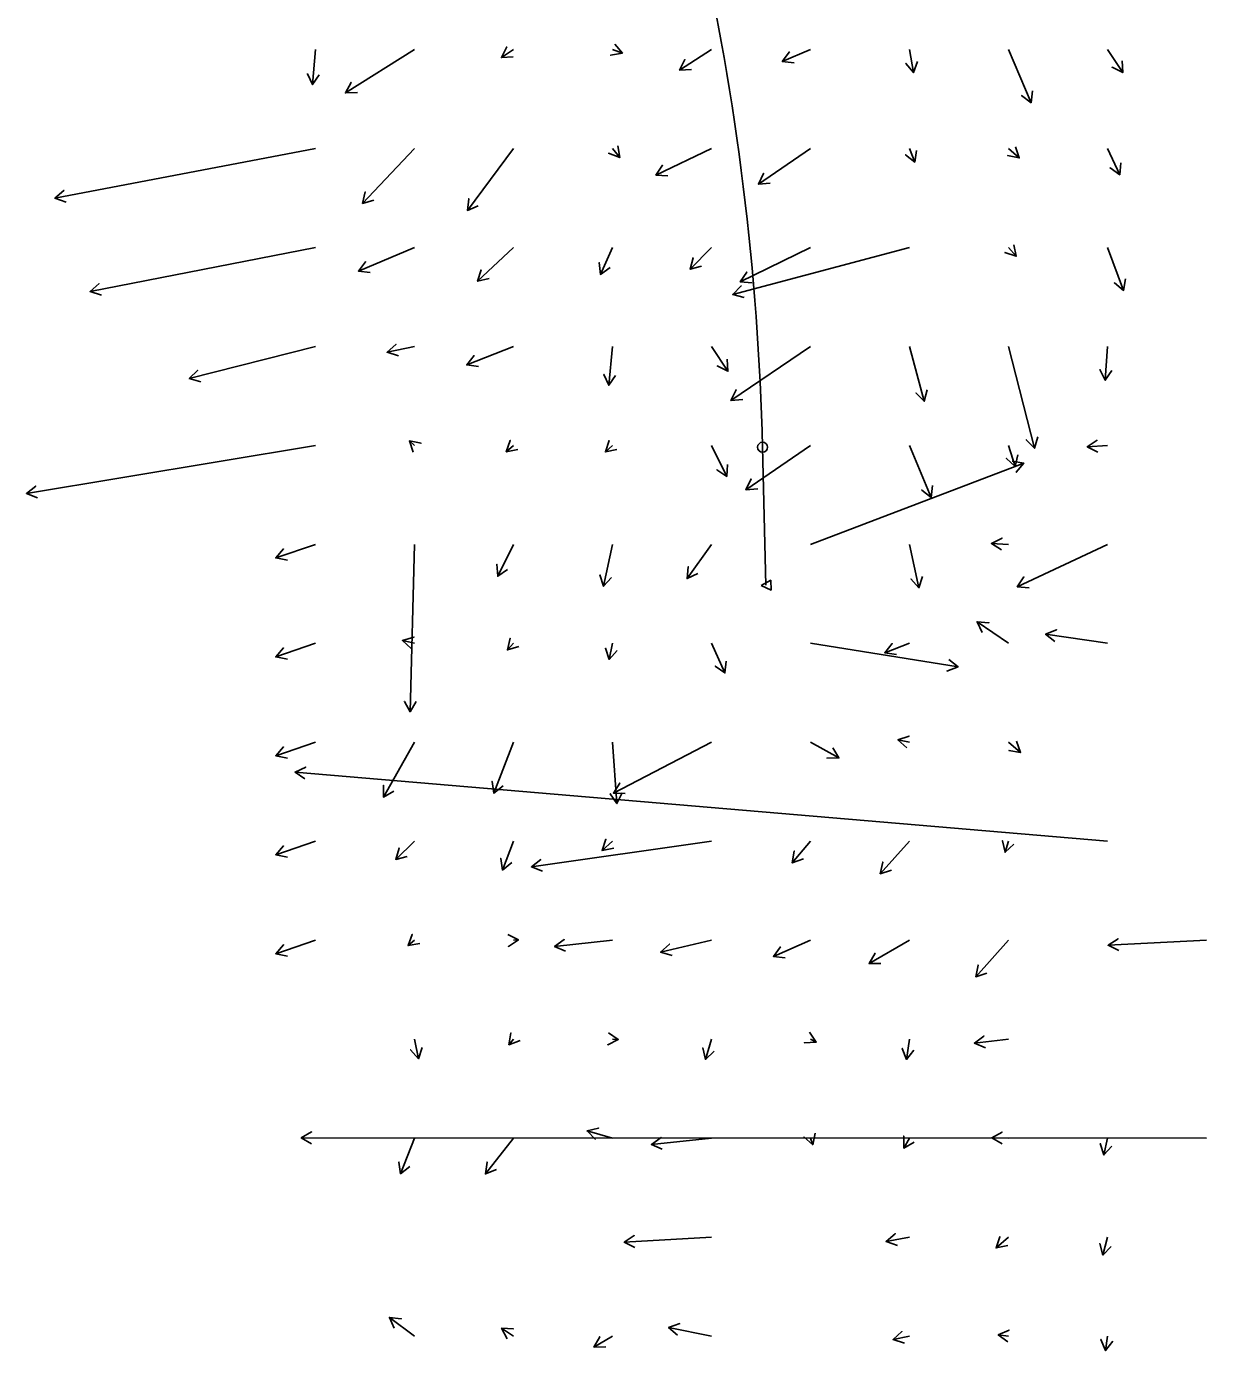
# Model space of a CAD drawing. Extents: x 954385 to 988206, y 1868364 to 1924553.
# Drawn here: x 957861 to 958457, y 1917412 to 1918081 of the extents above; entities that cross this region are included whole.
import ezdxf

# ---------------------------------------------------------------- set-up
doc = ezdxf.new("R2010")
doc.units = 0
for name, color, linetype in [('21', 7, 'Continuous'), ('26', 7, 'Continuous'), ('Default', 7, 'Continuous')]:
    doc.layers.add(name, color=color, linetype=linetype)

msp = doc.modelspace()

# ---------------------------------------------------------------- linework, layer by layer
at = {"layer": '21'}
msp.add_lwpolyline([(958232.14, 1917798.22), (958237.07, 1917800.84), (958237.2, 1917795.84)], close=True, dxfattribs=at)
msp.add_circle((958232.9, 1917868.03), 2.5, dxfattribs=at)
at = {"layer": '26'}
for points in [[(958157.13, 1918068.93), (958162.08, 1918067.14), (958156.18, 1918066.08), (958162.08, 1918067.14), (958158.21, 1918071.73)], [(958007.13, 1918068.93), (958005.57, 1918051.29), (958003.04, 1918056.73), (958005.57, 1918051.29), (958009.01, 1918056.2)], [(958057.13, 1918068.93), (958022.25, 1918047.02), (958025.05, 1918052.32), (958022.25, 1918047.02), (958028.25, 1918047.24)], [(958107.13, 1918068.93), (958100.99, 1918064.93), (958103.71, 1918070.28), (958100.99, 1918064.93), (958106.98, 1918065.25)], [(958207.13, 1918068.93), (958190.96, 1918058.55), (958193.71, 1918063.88), (958190.96, 1918058.55), (958196.95, 1918058.83)], [(958257.13, 1918068.93), (958242.86, 1918062.96), (958246.5, 1918067.73), (958242.86, 1918062.96), (958248.82, 1918062.2)], [(958307.13, 1918068.93), (958309.12, 1918057.31), (958305.29, 1918061.93), (958309.12, 1918057.31), (958311.2, 1918062.94)], [(958357.13, 1918068.93), (958368.56, 1918042.11), (958363.76, 1918045.72), (958368.56, 1918042.11), (958369.28, 1918048.07)], [(958407.13, 1918068.93), (958414.84, 1918057.33), (958409.46, 1918059.99), (958414.84, 1918057.33), (958414.46, 1918063.31)], [(958007.13, 1918018.93), (957875.53, 1917993.84), (957880.07, 1917997.76), (957875.53, 1917993.84), (957881.19, 1917991.87)], [(958057.13, 1918018.93), (958030.87, 1917991.2), (958032.26, 1917997.04), (958030.87, 1917991.2), (958036.62, 1917992.91)], [(958107.13, 1918018.93), (958083.83, 1917987.64), (958084.53, 1917993.6), (958083.83, 1917987.64), (958089.34, 1917990.01)], [(958157.13, 1918018.93), (958160.74, 1918014.35), (958155.17, 1918016.57), (958160.74, 1918014.35), (958159.88, 1918020.28)], [(958207.13, 1918018.93), (958179, 1918005.55), (958182.4, 1918010.49), (958179, 1918005.55), (958184.98, 1918005.07)], [(958257.13, 1918018.93), (958230.77, 1918000.97), (958233.38, 1918006.37), (958230.77, 1918000.97), (958236.76, 1918001.42)], [(958307.13, 1918018.93), (958309.8, 1918012.08), (958305.12, 1918015.83), (958309.8, 1918012.08), (958310.71, 1918018.01)], [(958357.13, 1918018.93), (958362.55, 1918014.18), (958356.67, 1918015.35), (958362.55, 1918014.18), (958360.62, 1918019.86)], [(958407.13, 1918018.93), (958413.32, 1918005.68), (958408.4, 1918009.12), (958413.32, 1918005.68), (958413.84, 1918011.66)], [(958007.13, 1917968.93), (957893.29, 1917946.74), (957897.81, 1917950.67), (957893.29, 1917946.74), (957898.96, 1917944.79)], [(958057.13, 1917968.93), (958028.74, 1917956.98), (958032.37, 1917961.76), (958028.74, 1917956.98), (958034.69, 1917956.23)], [(958107.13, 1917968.93), (958088.97, 1917951.9), (958090.71, 1917957.64), (958088.97, 1917951.9), (958094.81, 1917953.26)], [(958157.13, 1917968.93), (958151.05, 1917955.37), (958150.44, 1917961.34), (958151.05, 1917955.37), (958155.92, 1917958.89)], [(958207.13, 1917968.93), (958196.33, 1917957.97), (958197.84, 1917963.78), (958196.33, 1917957.97), (958202.12, 1917959.57)], [(958307.13, 1917968.93), (958217.87, 1917945.26), (958222.12, 1917949.49), (958217.87, 1917945.26), (958223.66, 1917943.69)], [(958257.13, 1917968.93), (958221.6, 1917951.57), (958224.95, 1917956.55), (958221.6, 1917951.57), (958227.59, 1917951.16)], [(958357.13, 1917968.93), (958361.02, 1917964.47), (958355.34, 1917966.42), (958361.02, 1917964.47), (958359.86, 1917970.36)], [(958407.13, 1917968.93), (958415.26, 1917947.26), (958410.62, 1917951.07), (958415.26, 1917947.26), (958416.24, 1917953.18)], [(958007.13, 1917918.93), (957943.35, 1917902.76), (957947.64, 1917906.94), (957943.35, 1917902.76), (957949.12, 1917901.12)], [(958057.13, 1917918.93), (958043.29, 1917915.99), (958047.75, 1917920), (958043.29, 1917915.99), (958049, 1917914.13)], [(958107.13, 1917918.93), (958083.49, 1917909.63), (958087.23, 1917914.33), (958083.49, 1917909.63), (958089.43, 1917908.74)], [(958157.13, 1917918.93), (958155.23, 1917899.31), (958152.74, 1917904.78), (958155.23, 1917899.31), (958158.71, 1917904.19)], [(958207.13, 1917918.93), (958215.44, 1917906.44), (958210.06, 1917909.1), (958215.44, 1917906.44), (958215.06, 1917912.43)], [(958257.13, 1917918.93), (958216.95, 1917891.62), (958219.56, 1917897.03), (958216.95, 1917891.62), (958222.93, 1917892.06)], [(958307.13, 1917918.93), (958314.56, 1917891.24), (958310.32, 1917895.48), (958314.56, 1917891.24), (958316.11, 1917897.04)], [(958357.13, 1917918.93), (958370.24, 1917867.47), (958366.05, 1917871.76), (958370.24, 1917867.47), (958371.87, 1917873.24)], [(958407.13, 1917918.93), (958405.97, 1917901.86), (958403.33, 1917907.25), (958405.97, 1917901.86), (958409.32, 1917906.84)], [(958057.13, 1917868.93), (958054.56, 1917871.2), (958060.44, 1917870.01), (958054.56, 1917871.2), (958056.47, 1917865.51)], [(958107.13, 1917868.93), (958103.45, 1917865.76), (958105.43, 1917871.43), (958103.45, 1917865.76), (958109.35, 1917866.88)], [(958157.13, 1917868.93), (958153.52, 1917865.64), (958155.35, 1917871.36), (958153.52, 1917865.64), (958159.38, 1917866.92)], [(958407.13, 1917868.93), (958396.87, 1917868.22), (958401.84, 1917871.57), (958396.87, 1917868.22), (958402.26, 1917865.58)], [(958007.13, 1917868.93), (957861.13, 1917844.6), (957865.77, 1917848.41), (957861.13, 1917844.6), (957866.75, 1917842.49)], [(958207.13, 1917868.93), (958214.82, 1917853.28), (958209.84, 1917856.62), (958214.82, 1917853.28), (958215.22, 1917859.26)], [(958257.13, 1917868.93), (958224.5, 1917846.57), (958227.09, 1917851.98), (958224.5, 1917846.57), (958230.48, 1917847.03)], [(958307.13, 1917868.93), (958318.04, 1917842.67), (958313.27, 1917846.32), (958318.04, 1917842.67), (958318.81, 1917848.62)], [(958357.13, 1917868.93), (958360.53, 1917858.36), (958356.08, 1917862.39), (958360.53, 1917858.36), (958361.79, 1917864.22)], [(958257.13, 1917818.93), (958364.84, 1917860.03), (958361.05, 1917855.38), (958364.84, 1917860.03), (958358.91, 1917860.98)], [(958007.13, 1917818.93), (957987.02, 1917812.09), (957990.97, 1917816.61), (957987.02, 1917812.09), (957992.9, 1917810.93)], [(958057.13, 1917818.93), (958054.86, 1917734.35), (958052, 1917739.62), (958054.86, 1917734.35), (958058, 1917739.46)], [(958107.13, 1917818.93), (958099.13, 1917802.86), (958098.76, 1917808.85), (958099.13, 1917802.86), (958104.13, 1917806.18)], [(958157.13, 1917818.93), (958152.59, 1917797.77), (958150.75, 1917803.48), (958152.59, 1917797.77), (958156.61, 1917802.22)], [(958207.13, 1917818.93), (958194.78, 1917801.66), (958195.36, 1917807.63), (958194.78, 1917801.66), (958200.24, 1917804.14)], [(958307.13, 1917818.93), (958311.89, 1917797.05), (958307.85, 1917801.49), (958311.89, 1917797.05), (958313.71, 1917802.77)], [(958357.13, 1917818.93), (958348.53, 1917819.42), (958353.89, 1917822.12), (958348.53, 1917819.42), (958353.54, 1917816.13)], [(958407.13, 1917818.93), (958361.52, 1917797.53), (958364.95, 1917802.45), (958361.52, 1917797.53), (958367.5, 1917797.02)], [(958357.13, 1917768.93), (958341.29, 1917779.82), (958347.27, 1917779.35), (958341.29, 1917779.82), (958343.88, 1917774.4)], [(958057.13, 1917768.93), (958051.04, 1917770.37), (958056.78, 1917772.09), (958051.04, 1917770.37), (958055.4, 1917766.25)], [(958107.13, 1917768.93), (958104.01, 1917765.62), (958105.39, 1917771.46), (958104.01, 1917765.62), (958109.76, 1917767.34)], [(958407.13, 1917768.93), (958375.85, 1917773.55), (958381.43, 1917775.76), (958375.85, 1917773.55), (958380.56, 1917769.82)], [(958007.13, 1917768.93), (957987.02, 1917762.09), (957990.97, 1917766.61), (957987.02, 1917762.09), (957992.9, 1917760.93)], [(958157.13, 1917768.93), (958155.44, 1917760.76), (958153.56, 1917766.46), (958155.44, 1917760.76), (958159.43, 1917765.24)], [(958207.13, 1917768.93), (958213.86, 1917753.94), (958209, 1917757.45), (958213.86, 1917753.94), (958214.47, 1917759.9)], [(958257.13, 1917768.93), (958331.63, 1917757.06), (958326.02, 1917754.91), (958331.63, 1917757.06), (958326.97, 1917760.84)], [(958307.13, 1917768.93), (958294.64, 1917764.19), (958298.44, 1917768.84), (958294.64, 1917764.19), (958300.57, 1917763.23)], [(958007.13, 1917718.93), (957987.02, 1917712.09), (957990.97, 1917716.61), (957987.02, 1917712.09), (957992.9, 1917710.93)], [(958057.13, 1917718.93), (958041.42, 1917691.25), (958041.38, 1917697.25), (958041.42, 1917691.25), (958046.6, 1917694.29)], [(958107.13, 1917718.93), (958097.25, 1917693.2), (958096.31, 1917699.13), (958097.25, 1917693.2), (958101.92, 1917696.98)], [(958157.13, 1917718.93), (958159.31, 1917687.95), (958155.96, 1917692.93), (958159.31, 1917687.95), (958161.94, 1917693.35)], [(958207.13, 1917718.93), (958157.54, 1917693.26), (958160.77, 1917698.31), (958157.54, 1917693.26), (958163.53, 1917692.98)], [(958257.13, 1917718.93), (958271.44, 1917711.04), (958265.44, 1917710.92), (958271.44, 1917711.04), (958268.34, 1917716.17)], [(958307.13, 1917718.93), (958301.23, 1917720.16), (958306.93, 1917722.03), (958301.23, 1917720.16), (958305.71, 1917716.16)], [(958357.13, 1917718.93), (958363.23, 1917713.77), (958357.33, 1917714.83), (958363.23, 1917713.77), (958361.2, 1917719.42)], [(958407.13, 1917668.93), (957996.76, 1917703.87), (958002.19, 1917706.42), (957996.76, 1917703.87), (958001.68, 1917700.44)], [(958007.13, 1917668.93), (957987.02, 1917662.09), (957990.97, 1917666.61), (957987.02, 1917662.09), (957992.9, 1917660.93)], [(958057.13, 1917668.93), (958047.63, 1917659.74), (958049.28, 1917665.51), (958047.63, 1917659.74), (958053.45, 1917661.2)], [(958107.13, 1917668.93), (958101.6, 1917654.33), (958100.63, 1917660.25), (958101.6, 1917654.33), (958106.24, 1917658.12)], [(958207.13, 1917668.93), (958116.18, 1917655.97), (958120.9, 1917659.67), (958116.18, 1917655.97), (958121.75, 1917653.73)], [(958157.13, 1917668.93), (958151.88, 1917664.23), (958153.75, 1917669.93), (958151.88, 1917664.23), (958157.75, 1917665.46)], [(958257.13, 1917668.93), (958247.87, 1917658.02), (958248.94, 1917663.92), (958247.87, 1917658.02), (958253.52, 1917660.04)], [(958307.13, 1917668.93), (958292.35, 1917652.49), (958293.6, 1917658.36), (958292.35, 1917652.49), (958298.06, 1917654.35)], [(958357.13, 1917668.93), (958355.41, 1917663.37), (958354.08, 1917669.22), (958355.41, 1917663.37), (958359.81, 1917667.44)], [(958007.13, 1917618.93), (957987.02, 1917612.09), (957990.97, 1917616.61), (957987.02, 1917612.09), (957992.9, 1917610.93)], [(958057.13, 1917618.93), (958053.86, 1917616.22), (958055.95, 1917621.84), (958053.86, 1917616.22), (958059.77, 1917617.22)], [(958107.13, 1917618.93), (958109.62, 1917619.05), (958104.58, 1917615.8), (958109.62, 1917619.05), (958104.28, 1917621.79)], [(958157.13, 1917618.93), (958127.88, 1917615.73), (958132.72, 1917619.28), (958127.88, 1917615.73), (958133.37, 1917613.31)], [(958207.13, 1917618.93), (958181.44, 1917612.89), (958185.82, 1917617), (958181.44, 1917612.89), (958187.19, 1917611.16)], [(958257.13, 1917618.93), (958238.37, 1917610.75), (958241.93, 1917615.57), (958238.37, 1917610.75), (958244.33, 1917610.07)], [(958307.13, 1917618.93), (958286.7, 1917607.11), (958289.7, 1917612.31), (958286.7, 1917607.11), (958292.7, 1917607.11)], [(958357.13, 1917618.93), (958340.56, 1917600.47), (958341.79, 1917606.34), (958340.56, 1917600.47), (958346.26, 1917602.33)], [(958457.13, 1917618.93), (958407.46, 1917616.39), (958412.5, 1917619.65), (958407.46, 1917616.39), (958412.8, 1917613.66)], [(958107.13, 1917568.93), (958104.81, 1917566.14), (958105.83, 1917572.05), (958104.81, 1917566.14), (958110.44, 1917568.21)], [(958157.13, 1917568.93), (958160.05, 1917568.75), (958154.68, 1917566.07), (958160.05, 1917568.75), (958155.05, 1917572.06)], [(958257.13, 1917568.93), (958259.99, 1917567.49), (958254, 1917567.14), (958259.99, 1917567.49), (958256.69, 1917572.5)], [(958357.13, 1917568.93), (958339.92, 1917566.94), (958344.74, 1917570.51), (958339.92, 1917566.94), (958345.43, 1917564.55)], [(958057.13, 1917568.93), (958059.1, 1917559.06), (958055.14, 1917563.57), (958059.1, 1917559.06), (958061.03, 1917564.74)], [(958207.13, 1917568.93), (958204.06, 1917558.66), (958202.67, 1917564.5), (958204.06, 1917558.66), (958208.42, 1917562.78)], [(958307.13, 1917568.93), (958305.67, 1917558.71), (958303.43, 1917564.28), (958305.67, 1917558.71), (958309.37, 1917563.43)], [(958157.13, 1917518.93), (958144.25, 1917522.53), (958150.07, 1917524.02), (958144.25, 1917522.53), (958148.45, 1917518.24)], [(958457.13, 1917518.93), (957999.9, 1917519.02), (958005.1, 1917522.02), (957999.9, 1917519.02), (958005.1, 1917516.02)], [(958057.13, 1917518.93), (958050.12, 1917500.91), (958049.21, 1917506.84), (958050.12, 1917500.91), (958054.8, 1917504.66)], [(958107.13, 1917518.93), (958092.91, 1917500.86), (958093.77, 1917506.8), (958092.91, 1917500.86), (958098.48, 1917503.09)], [(958207.13, 1917518.93), (958176.78, 1917515.71), (958181.63, 1917519.24), (958176.78, 1917515.71), (958182.26, 1917513.27)], [(958257.13, 1917518.93), (958258.28, 1917515.6), (958253.75, 1917519.53), (958258.28, 1917515.6), (958259.42, 1917521.5)], [(958307.13, 1917518.93), (958304.21, 1917513.93), (958304.24, 1917519.93), (958304.21, 1917513.93), (958309.42, 1917516.9)], [(958357.13, 1917518.93), (958348.68, 1917519.01), (958353.9, 1917521.96), (958348.68, 1917519.01), (958353.84, 1917515.96)], [(958407.13, 1917518.93), (958405.35, 1917510.45), (958403.48, 1917516.15), (958405.35, 1917510.45), (958409.36, 1917514.92)], [(958207.13, 1917468.93), (958163.06, 1917466.34), (958168.07, 1917469.64), (958163.06, 1917466.34), (958168.42, 1917463.65)], [(958307.13, 1917468.93), (958295.33, 1917466.74), (958299.89, 1917470.64), (958295.33, 1917466.74), (958300.99, 1917464.74)], [(958357.13, 1917468.93), (958350.86, 1917463.45), (958352.8, 1917469.13), (958350.86, 1917463.45), (958356.75, 1917464.61)], [(958407.13, 1917468.93), (958404.82, 1917459.84), (958403.19, 1917465.62), (958404.82, 1917459.84), (958409.01, 1917464.14)], [(958057.13, 1917418.93), (958044.43, 1917428.34), (958050.39, 1917427.66), (958044.43, 1917428.34), (958046.82, 1917422.84)], [(958107.13, 1917418.93), (958101.11, 1917422.82), (958107.1, 1917422.52), (958101.11, 1917422.82), (958103.85, 1917417.48)], [(958207.13, 1917418.93), (958185.4, 1917423.26), (958191.08, 1917425.18), (958185.4, 1917423.26), (958189.91, 1917419.3)], [(958157.13, 1917418.93), (958147.71, 1917413.34), (958150.65, 1917418.57), (958147.71, 1917413.34), (958153.7, 1917413.41)], [(958307.13, 1917418.93), (958298.83, 1917417.15), (958303.28, 1917421.17), (958298.83, 1917417.15), (958304.54, 1917415.3)], [(958357.13, 1917418.93), (958351.91, 1917419.5), (958357.4, 1917421.92), (958351.91, 1917419.5), (958356.75, 1917415.95)], [(958407.13, 1917418.93), (958406.05, 1917411.61), (958403.84, 1917417.19), (958406.05, 1917411.61), (958409.78, 1917416.31)]]:
    msp.add_lwpolyline(points, dxfattribs=at)
at = {"layer": 'Default'}
msp.add_line((958234.63, 1917798.28), (958232.9, 1917868.03), dxfattribs=at)
msp.add_arc((956885.18, 1917834.53), 1348.14, 1.4241, 12.64806, dxfattribs=at)

doc.saveas('drawing.dxf')
